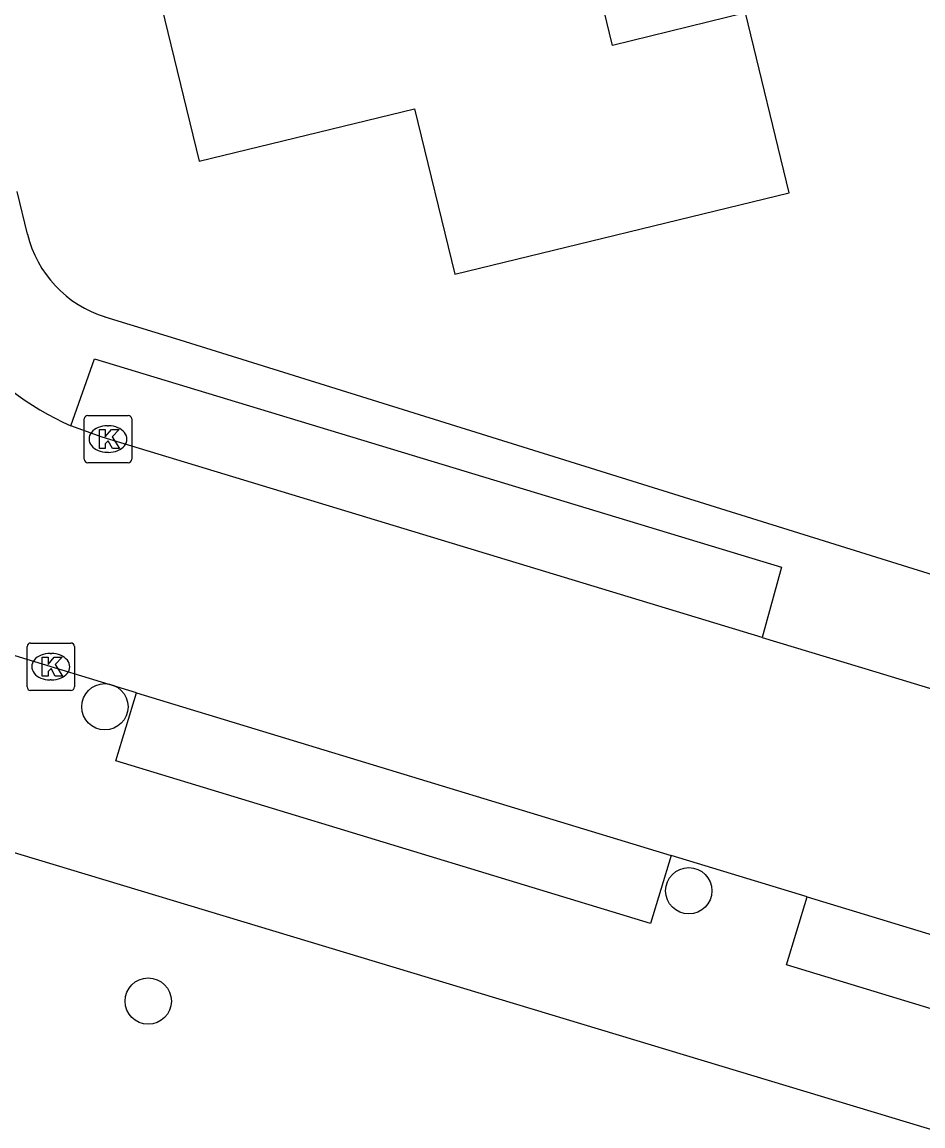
# Model space of a CAD drawing. Extents: x 158461 to 159795, y 387220 to 388672.
# Drawn here: x 159439.84 to 159458.87, y 387983.41 to 388006.72 of the extents above; entities that cross this region are included whole.
import ezdxf

# ---------------------------------------------------------------- set-up
doc = ezdxf.new("R2010")
doc.units = 0
for name, color, linetype in [('IMGEO_Boom', 7, 'Continuous'), ('IMGEO_Kolk', 7, 'Continuous'), ('IMGEO_Pand', 7, 'Continuous'), ('IMGEO_Rijbaan_lokaal_open', 7, 'Continuous'), ('IMGEO_Voetpad_open', 7, 'Continuous')]:
    doc.layers.add(name, color=color, linetype=linetype)

msp = doc.modelspace()

# ---------------------------------------------------------------- linework, layer by layer
at = {"layer": 'IMGEO_Boom'}
for centre in [(159441.593, 387992.261), (159453.921, 387988.376), (159442.508, 387986.045)]:
    msp.add_circle(centre, 0.489, dxfattribs=at)
at = {"layer": 'IMGEO_Kolk'}
for p, q in [((159441.232, 387998.414), (159442.084, 387998.414)), ((159441.157, 387997.488), (159441.157, 387998.34)), ((159441.645, 387998.194), (159441.67, 387998.194)), ((159442.158, 387998.34), (159442.158, 387997.488)), ((159441.668, 387997.634), (159441.643, 387997.634)), ((159442.084, 387997.414), (159441.232, 387997.414)), ((159439.949, 387992.681), (159439.949, 387993.533)), ((159440.024, 387993.607), (159440.876, 387993.607)), ((159440.95, 387993.533), (159440.95, 387992.681)), ((159440.437, 387993.387), (159440.462, 387993.387)), ((159440.46, 387992.827), (159440.435, 387992.827)), ((159440.876, 387992.607), (159440.024, 387992.607))]:
    msp.add_line(p, q, dxfattribs=at)
for points in [[(159441.232, 387998.414), (159442.084, 387998.414)], [(159441.157, 387997.488), (159441.157, 387998.34)], [(159442.158, 387998.34), (159442.158, 387997.488)], [(159441.478, 387998.114), (159441.601, 387998.114), (159441.601, 387997.963), (159441.731, 387998.114), (159441.895, 387998.114), (159441.749, 387997.963), (159441.902, 387997.714), (159441.75, 387997.714), (159441.665, 387997.878), (159441.601, 387997.811), (159441.601, 387997.714), (159441.478, 387997.714), (159441.478, 387998.114)], [(159442.084, 387997.414), (159441.232, 387997.414)], [(159439.949, 387992.681), (159439.949, 387993.533)], [(159440.024, 387993.607), (159440.876, 387993.607)], [(159440.95, 387993.533), (159440.95, 387992.681)], [(159440.27, 387993.307), (159440.393, 387993.307), (159440.393, 387993.156), (159440.523, 387993.307), (159440.687, 387993.307), (159440.541, 387993.156), (159440.694, 387992.907), (159440.542, 387992.907), (159440.457, 387993.071), (159440.393, 387993.004), (159440.393, 387992.907), (159440.27, 387992.907), (159440.27, 387993.307)], [(159440.876, 387992.607), (159440.024, 387992.607)]]:
    msp.add_lwpolyline(points, dxfattribs=at)
for centre, start, end in [((159441.234, 387998.338), 91.552, 178.448), ((159441.234, 387998.338), 91.552, 178.448), ((159442.082, 387998.338), 1.552, 88.448), ((159442.082, 387998.338), 1.552, 88.448), ((159441.234, 387997.49), 181.552, 268.448), ((159441.234, 387997.49), 181.552, 268.448), ((159442.082, 387997.49), 271.552, 358.448), ((159442.082, 387997.49), 271.552, 358.448), ((159440.026, 387993.531), 91.552, 178.448), ((159440.026, 387993.531), 91.552, 178.448), ((159440.874, 387993.531), 1.552, 88.448), ((159440.874, 387993.531), 1.552, 88.448), ((159440.026, 387992.683), 181.552, 268.448), ((159440.026, 387992.683), 181.552, 268.448), ((159440.874, 387992.683), 271.552, 358.448), ((159440.874, 387992.683), 271.552, 358.448)]:
    msp.add_arc(centre, 0.0765, start, end, dxfattribs=at)
for centre, major_axis, ratio, start_param, end_param in [((159441.644, 387997.914), (-0.387, 0.002), 0.722429, 4.712389, 7.853982), ((159441.669, 387997.914), (-0.39, 0.002), 0.717154, 1.570796, 4.712389), ((159440.436, 387993.107), (-0.387, 0.002), 0.722429, 4.712389, 7.853982), ((159440.461, 387993.107), (-0.39, 0.002), 0.717154, 1.570796, 4.712389)]:
    msp.add_ellipse(centre, major_axis=major_axis, ratio=ratio, start_param=start_param, end_param=end_param, dxfattribs=at)
at = {"layer": 'IMGEO_Pand'}
msp.add_lwpolyline([(159442.062, 388010.037), (159443.581, 388003.785), (159448.129, 388004.89), (159448.98, 388001.394), (159456.044, 388003.113), (159455.12, 388006.913), (159452.309, 388006.229), (159451.203, 388010.783), (159450.865, 388012.176)], dxfattribs=at)
at = {"layer": 'IMGEO_Rijbaan_lokaal_open'}
for points in [[(159455.472, 387993.724), (159441.535, 387997.952), (159440.872, 387998.196)], [(159455.472, 387993.724), (159457.872, 387992.996), (159462.149, 387991.698)], [(159442.263, 387992.554), (159439.534, 387993.384)], [(159442.263, 387992.554), (159453.552, 387989.119)], [(159456.422, 387988.246), (159453.552, 387989.119)], [(159456.422, 387988.246), (159467.042, 387985.015)]]:
    msp.add_lwpolyline(points, dxfattribs=at)
msp.add_arc((159443.122, 388003.377), 5.648, 216.7175, 246.5295, dxfattribs=at)
at = {"layer": 'IMGEO_Voetpad_open'}
for points in [[(159439.957, 388002.243), (159439.738, 388003.143)], [(159519.539, 387977.023), (159511.751, 387979), (159500, 387982.615), (159462.279, 387994.05), (159458.548, 387995.212), (159443.18, 388000), (159441.6, 388000.492)], [(159440.872, 387998.196), (159441.374, 387999.611), (159455.878, 387995.21), (159455.472, 387993.724)], [(159453.552, 387989.119), (159453.116, 387987.685), (159441.827, 387991.119), (159442.263, 387992.554)], [(159438.688, 387989.478), (159455.298, 387984.465), (159472.802, 387979.182)], [(159467.042, 387985.015), (159466.606, 387983.581), (159455.986, 387986.812), (159456.422, 387988.246)]]:
    msp.add_lwpolyline(points, dxfattribs=at)
msp.add_arc((159442.325, 388002.819), 2.437, 193.6641, 252.6907, dxfattribs=at)

doc.saveas('drawing.dxf')
